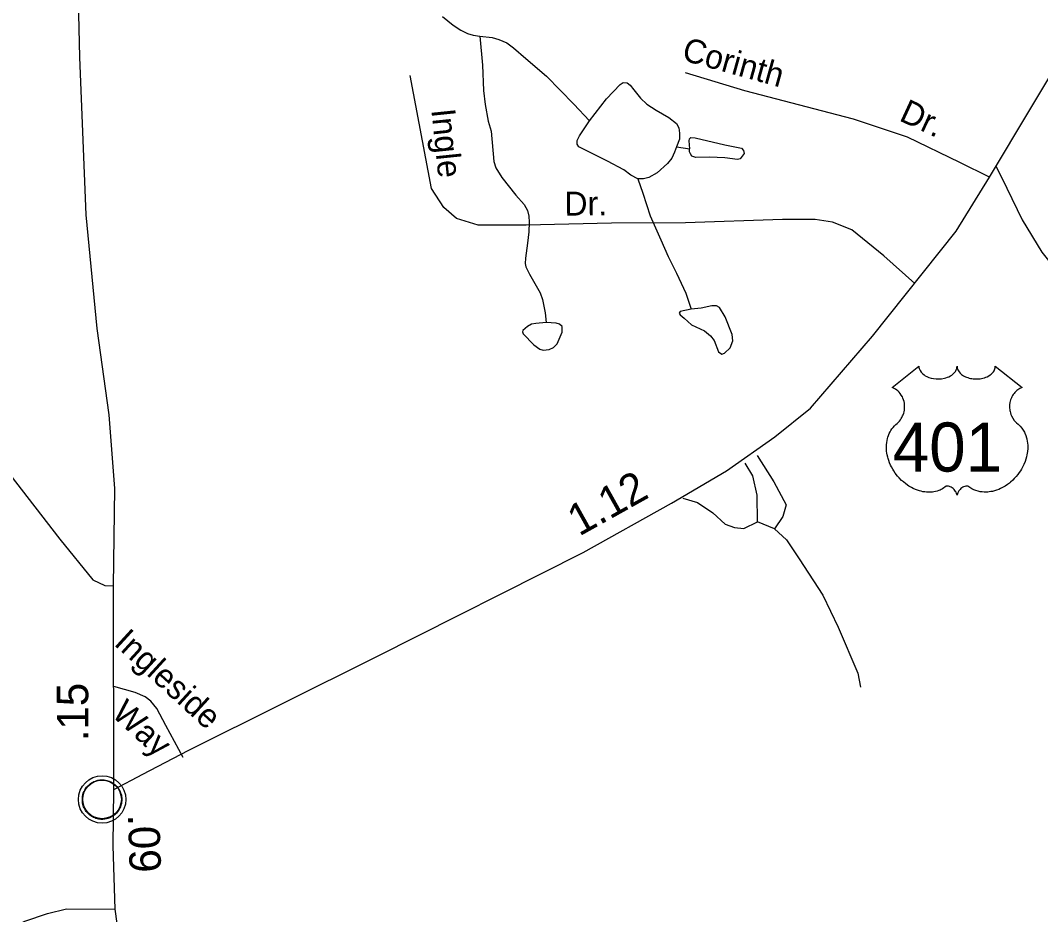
# Model space of a CAD drawing. Extents: x 2126262 to 2293712, y 749403 to 919119.
# Drawn here: x 2207430 to 2211487, y 883288 to 886843 of the extents above; entities that cross this region are included whole.
import ezdxf

# ---------------------------------------------------------------- set-up
doc = ezdxf.new("R2010")
doc.units = 0
for name, color, linetype in [('Exist Civil Demographics Community CELL', 7, 'Continuous'), ('Exist Hydrographic Misc Water Feature', 7, 'Continuous'), ('Exist Road Non-System Type 51', 7, 'Continuous'), ('Exist Road Non-System Type 51 Label', 7, 'Continuous'), ('Exist Road Primary NC Attributed', 7, 'Continuous'), ('Exist Road Primary NC Service Mileage Hundredths English Label', 7, 'Continuous'), ('Exist Road Primary US Attributed', 7, 'Continuous'), ('Exist Road Primary US Mileage Hundredths English Label', 7, 'Continuous'), ('Exist Road Primary US Shield CELL', 7, 'Continuous'), ('Exist Road Primary US Shield Number Label', 7, 'Continuous'), ('Exist Road Secondary Type 51 Attributed', 7, 'Continuous')]:
    doc.layers.add(name, color=color, linetype=linetype)

msp = doc.modelspace()

# ---------------------------------------------------------------- linework, layer by layer
at = {"layer": 'Exist Civil Demographics Community CELL'}
msp.add_lwpolyline([(2207677.5, 883758.4), (2207678.5, 883763.9), (2207680.3, 883770.5), (2207683.2, 883777.7), (2207686.1, 883783.4), (2207689.4, 883789.2), (2207693.2, 883794.3), (2207697.2, 883798.7), (2207701.8, 883803.3), (2207707.3, 883807.9), (2207712.7, 883811.5), (2207717.6, 883814.4), (2207722.7, 883816.8), (2207728.1, 883819.1), (2207733.7, 883821), (2207738.1, 883822.1), (2207742.9, 883822.8), (2207747, 883823.6), (2207753.4, 883823.8), (2207757.9, 883823.7), (2207763.5, 883823.5), (2207768.4, 883822.7), (2207773.3, 883821.7), (2207778.3, 883820.3), (2207783.5, 883818.4), (2207790.1, 883815.5), (2207796.4, 883812), (2207801.5, 883808.4), (2207806.6, 883804.4), (2207810, 883801.3), (2207814.1, 883796.9), (2207817.9, 883792.2), (2207821, 883787.6), (2207824.1, 883782.6), (2207826.6, 883777.4), (2207828.6, 883772.4), (2207830.2, 883767.4), (2207831.5, 883762.8), (2207832.6, 883756.8), (2207833.2, 883752.1), (2207833.5, 883746.1), (2207833.3, 883740.3), (2207832.7, 883734.6), (2207831.8, 883729.1), (2207830.1, 883723), (2207828.2, 883717.1), (2207825.9, 883712.1), (2207822.8, 883706.1), (2207819.5, 883700.7), (2207816.1, 883696.1), (2207811.8, 883691.3), (2207806.5, 883686.3), (2207801.5, 883682.2), (2207796.5, 883678.8), (2207792.2, 883676.3), (2207785.4, 883673), (2207778.2, 883670.3), (2207772.3, 883668.9), (2207765.7, 883667.6), (2207761.2, 883667.1), (2207756.8, 883666.8), (2207751.2, 883666.8), (2207746.9, 883667.2), (2207741.3, 883668), (2207735.3, 883669.3), (2207730.7, 883670.6), (2207725.6, 883672.5), (2207721, 883674.4), (2207717.1, 883676.7), (2207710.3, 883680.8), (2207704.7, 883685), (2207699.8, 883689.5), (2207695.3, 883694.4), (2207692.1, 883698.3), (2207689.2, 883702.5), (2207685.1, 883709.6), (2207683.3, 883713.2), (2207681.6, 883717.2), (2207679, 883725.4), (2207677.5, 883732.4), (2207676.8, 883737.6), (2207676.5, 883743.9), (2207676.4, 883748.6), (2207677, 883755.1)], close=True, dxfattribs=at)
for centre, radius in [((2207755.1, 883745.9), 94.3), ((2207754.8, 883746.2), 76.7)]:
    msp.add_circle(centre, radius, dxfattribs=at)
at = {"layer": 'Exist Hydrographic Misc Water Feature'}
msp.add_line((2210039, 886339.6), (2210092.6, 886331.9), dxfattribs=at)
for points in [[(2209109.1, 886858.6), (2209150.7, 886823.6), (2209181.3, 886803.9), (2209207.6, 886790.7), (2209230.6, 886784.2), (2209257.9, 886779.8)], [(2209257.9, 886779.8), (2209267.8, 886664.8), (2209272.2, 886564), (2209278.7, 886508.2), (2209290.8, 886442.5), (2209301.7, 886402), (2209312.6, 886281.3), (2209321.4, 886257.2), (2209344.4, 886217.8), (2209400.2, 886147.7), (2209434.1, 886111.5), (2209446.2, 886087.4), (2209452.7, 886064.4), (2209453.8, 886040.3), (2209451.7, 886002), (2209446.2, 885957.1), (2209438.5, 885897.7), (2209437.4, 885876.8), (2209439.6, 885862.6), (2209454.9, 885834.1), (2209497.6, 885759.7), (2209506.4, 885733.4), (2209517.3, 885679.7), (2209521.7, 885642.5)], [(2209257.9, 886779.8), (2209306.1, 886774.9), (2209333.4, 886767.2), (2209365.2, 886753), (2209391.5, 886734.3), (2209439.6, 886691.6), (2209522.8, 886620.5), (2209631.2, 886509.8), (2209693.5, 886443)], [(2209693.5, 886443), (2209761, 886531.2), (2209815.7, 886588.1), (2209827.7, 886595.8), (2209843, 886594.7), (2209855.1, 886584.9), (2209870.4, 886567.3), (2209896.7, 886533.4), (2209921.9, 886510.4), (2209959.1, 886486.3), (2210009.4, 886456.7), (2210039, 886432.6), (2210048.8, 886416.2), (2210051, 886394.3), (2210051, 886371.3), (2210039, 886339.6)], [(2209885.7, 886213.6), (2209857.3, 886227.8), (2209829.9, 886248.7), (2209765.3, 886282.6), (2209688.7, 886322), (2209651.5, 886339.6), (2209643.8, 886350.5), (2209643.8, 886364.7), (2209653.7, 886384.5), (2209693.5, 886443)], [(2210039, 886339.6), (2210031.3, 886318.7), (2210020.4, 886294.7), (2210003.9, 886273.8), (2209962.4, 886236.6), (2209929.5, 886218), (2209907.6, 886213.6), (2209885.7, 886213.6)], [(2210092.6, 886331.9), (2210090.1, 886363.6), (2210091.2, 886372.4), (2210096.6, 886376.8), (2210113.1, 886375.7), (2210231.3, 886348.3), (2210298, 886335.2), (2210305.7, 886325.3), (2210307.9, 886313.3), (2210292.6, 886292.5), (2210282.7, 886289.2), (2210231.3, 886296.8), (2210171.1, 886299), (2210116.3, 886297.9), (2210101, 886303.4), (2210094.5, 886312.2), (2210091.2, 886319.8), (2210091.2, 886329.7)], [(2209885.7, 886213.6), (2209905.1, 886156), (2209934.7, 886066.2), (2209977.3, 885970.9), (2210006.9, 885904.1), (2210039.7, 885838.4), (2210075.9, 885757.9), (2210097.7, 885694.4)]]:
    msp.add_lwpolyline(points, dxfattribs=at)
for points in [[(2210097.7, 885694.4), (2210054, 885685.7), (2210050.7, 885679.1), (2210054, 885672.5), (2210069.3, 885659.4), (2210098.8, 885633.1), (2210150.3, 885609), (2210174.4, 885589.3), (2210189.7, 885570.7), (2210206.1, 885524.7), (2210219.2, 885515.9), (2210230.2, 885520.3), (2210253.2, 885541.1), (2210263, 885569.6), (2210260.8, 885593.7), (2210233.5, 885664.8), (2210210.5, 885701), (2210198.4, 885707.6), (2210179.8, 885708.6), (2210137.1, 885698.8)], [(2209521.7, 885642.5), (2209480.1, 885638.1), (2209462.6, 885634.8), (2209447.3, 885626.1), (2209428.7, 885610.7), (2209427.6, 885604.2), (2209429.8, 885596.5), (2209471.4, 885552.7), (2209496.5, 885535.2), (2209509.7, 885531.9), (2209532.6, 885534.1), (2209550.2, 885542.8), (2209564.4, 885557.1), (2209584.1, 885603.1), (2209584.1, 885626.1), (2209574.2, 885634.8), (2209561.1, 885639.2)]]:
    msp.add_lwpolyline(points, close=True, dxfattribs=at)
at = {"layer": 'Exist Road Non-System Type 51'}
msp.add_line((2210428.7, 884821), (2210361.7, 884848.9), dxfattribs=at)
for points in [[(2210987.5, 885796.7), (2210863.7, 885907.4), (2210736.8, 886010.6), (2210660.1, 886041.3), (2210590.4, 886051.1), (2210460.7, 886051.1), (2210075.6, 886038.6), (2209781.4, 886037.2), (2209441.1, 886028.8), (2209250.8, 886028.8), (2209164.4, 886055.3), (2209114.2, 886098.6), (2209065.4, 886173.9), (2208980.5, 886623.5)], [(2211284.5, 886219.6), (2211166.1, 886278.3), (2210958.3, 886378.8), (2210743.1, 886449.6), (2210310.8, 886562.6), (2210075.1, 886633.8)], [(2211309.6, 886264.3), (2211353, 886176), (2211414.3, 886050.4), (2211492.4, 885922), (2211529.7, 885875.5), (2211646.8, 885788.9), (2211850.4, 885659.1), (2212045.2, 885519), (2212114.9, 885452), (2212193, 885343.1), (2212254.4, 885241.3), (2212335.3, 885129.6), (2212388, 885018.8), (2212500.9, 884692.2), (2212547.4, 884602.8)], [(2210361.7, 884848.9), (2210360.4, 884955), (2210343.6, 885031.8), (2210313, 885082.8)], [(2210360.4, 885113.5), (2210425.9, 885008), (2210476.1, 884917.3), (2210462.2, 884871.3), (2210428.7, 884821)], [(2210064.8, 884943.2), (2210123.3, 884925.7), (2210183.3, 884885.2), (2210233.5, 884840.6), (2210269.7, 884826.6), (2210307.4, 884822.4), (2210361.7, 884848.9)], [(2210428.7, 884821), (2210477.5, 884777.8), (2210527.7, 884702.4), (2210620.9, 884557.9), (2210682.2, 884430.9), (2210760.3, 884248.1), (2210771.5, 884192.3)], [(2208077.9, 883912.8), (2208007.9, 884039.7), (2207973.1, 884106.9), (2207948.2, 884136.8), (2207925.8, 884154.2), (2207885.9, 884171.7), (2207802, 884194.6)]]:
    msp.add_lwpolyline(points, dxfattribs=at)
at = {"layer": 'Exist Road Primary NC Attributed'}
msp.add_line((2207802.3, 883785.5), (2207801, 884595.2), dxfattribs=at)
msp.add_lwpolyline([(2207801, 884595.2), (2207805.6, 884982.4), (2207783.3, 885275.4), (2207736, 885617.4), (2207691.4, 886069.7), (2207666.3, 886696.1), (2207652.5, 887322.8), (2207644.1, 888060.3), (2207641.3, 888520.9), (2207646.8, 889074.3), (2207656.6, 889603.3), (2207662.2, 890044.6), (2207685.9, 890582.4), (2207699.8, 891111.5), (2207704, 891263.6), (2207706.8, 891472.7), (2207705.5, 891530.3)], dxfattribs=at)
at = {"layer": 'Exist Road Primary US Attributed'}
for points in [[(2207802.3, 883785.5), (2207916.4, 883846.5), (2208096.7, 883939.9), (2208848.3, 884314.5), (2209668.2, 884727.6), (2210019.3, 884923.8), (2210238.1, 885052.7), (2210430, 885187.6), (2210572.7, 885301.7), (2210819.1, 885587.1), (2211151.2, 886004.7), (2211284.5, 886219.6), (2211613.3, 886768.4), (2211893.1, 887273.2), (2212027.9, 887623.4)], [(2207806.6, 883309.9), (2207799, 883561.2), (2207802.3, 883785.5)], [(2207841.5, 883062.2), (2207806.6, 883309.9)]]:
    msp.add_lwpolyline(points, dxfattribs=at)
at = {"layer": 'Exist Road Primary US Shield CELL'}
msp.add_lwpolyline([(2211003.3, 885468), (2211003.5, 885463.6), (2211004.6, 885458.4), (2211005.4, 885455.7), (2211007.9, 885450.6), (2211011.9, 885444.5), (2211017.5, 885438.5), (2211023.8, 885433.3), (2211028.1, 885430.5), (2211035.4, 885426.6), (2211043.6, 885423.2), (2211052.7, 885420.5), (2211062.1, 885418.7), (2211072.3, 885417.5), (2211082.4, 885417.3), (2211093.4, 885418.2), (2211105.4, 885420.5), (2211111, 885421.9), (2211117.2, 885424.1), (2211123, 885426.4), (2211129.3, 885429.8), (2211134.4, 885433.1), (2211138.4, 885436), (2211144, 885441.4), (2211148.5, 885447), (2211150.4, 885450.1), (2211152, 885453.1), (2211154.3, 885459.5), (2211154.9, 885462.4), (2211155.3, 885468.2), (2211155.7, 885463.3), (2211156.2, 885460.2), (2211157, 885457.2), (2211158.3, 885454), (2211160.5, 885449.5), (2211163.1, 885445.7), (2211167.8, 885440.1), (2211170.7, 885437.4), (2211173.4, 885435.2), (2211180.7, 885430.2), (2211189.1, 885425.9), (2211193.3, 885424.1), (2211197.5, 885422.6), (2211202.9, 885421), (2211208.5, 885419.7), (2211214, 885418.7), (2211219.7, 885417.9), (2211225.5, 885417.5), (2211230.2, 885417.3), (2211235.9, 885417.4), (2211241.3, 885417.7), (2211246.7, 885418.3), (2211252.8, 885419.3), (2211257.6, 885420.4), (2211264, 885422.1), (2211269.8, 885424.2), (2211274.8, 885426.4), (2211281.4, 885429.8), (2211286.8, 885433.2), (2211290.7, 885436.3), (2211295.3, 885440.6), (2211299.7, 885445.7), (2211302.3, 885449.4), (2211304.1, 885453.2), (2211305.8, 885457.2), (2211306.8, 885461.5), (2211307.3, 885465.2), (2211307.4, 885468.4), (2211413.7, 885383.7), (2211411.2, 885382.7), (2211405.4, 885379.9), (2211400.9, 885377.2), (2211393.5, 885372.1), (2211390.4, 885369.2), (2211387.3, 885366.3), (2211384.4, 885363.1), (2211381.8, 885360.2), (2211378.8, 885355.9), (2211376, 885351.6), (2211373.3, 885346.9), (2211371.3, 885342.9), (2211368.1, 885334.3), (2211366.5, 885328.9), (2211365.5, 885324.3), (2211364.2, 885314.8), (2211363.9, 885310.3), (2211363.9, 885305.9), (2211364.2, 885301.2), (2211364.6, 885296.6), (2211365.4, 885291.9), (2211366.2, 885287.8), (2211367.5, 885282.7), (2211369.4, 885276.8), (2211371.7, 885271.1), (2211376.6, 885261.8), (2211382.8, 885252.4), (2211387.3, 885247.2), (2211391.7, 885242.6), (2211398.2, 885237.1), (2211401.8, 885234), (2211405.8, 885229.9), (2211412.5, 885222.2), (2211415.2, 885218.5), (2211417.9, 885214.4), (2211420.4, 885210.2), (2211422.9, 885205.7), (2211425, 885201.7), (2211428.7, 885192.6), (2211431.4, 885183.8), (2211432.7, 885179.1), (2211434.6, 885168.7), (2211435.4, 885163.6), (2211436.2, 885153.4), (2211436.3, 885141.1), (2211435.3, 885129.4), (2211433.1, 885115.8), (2211431.3, 885107.6), (2211428.5, 885098.1), (2211425.8, 885089.9), (2211420.9, 885077.8), (2211416.6, 885069), (2211411.1, 885058.7), (2211407.2, 885052.5), (2211402.8, 885045.8), (2211397.2, 885038.2), (2211390.7, 885030), (2211382.8, 885021.4), (2211376.5, 885015), (2211368.2, 885007.6), (2211363.2, 885003.5), (2211356, 884998.1), (2211346.2, 884991.6), (2211336.5, 884986), (2211328.3, 884981.8), (2211321, 884978.6), (2211311.6, 884975), (2211295.9, 884970.7), (2211290.2, 884969.5), (2211283.5, 884968.5), (2211277.1, 884967.9), (2211271, 884967.5), (2211262.7, 884967.5), (2211254.5, 884968.1), (2211246.7, 884969.3), (2211238.6, 884971), (2211230.1, 884973.5), (2211222.4, 884976.5), (2211214.6, 884980.3), (2211201.5, 884988.6), (2211197.7, 884990.6), (2211195.5, 884991.2), (2211190.5, 884991.4), (2211185.7, 884990.4), (2211180.8, 884988.5), (2211177.8, 884986.9), (2211173.9, 884984.3), (2211170.9, 884981.9), (2211167.3, 884978.5), (2211164.8, 884975.6), (2211162.8, 884973.3), (2211159.1, 884967.5), (2211157.8, 884964.7), (2211156.4, 884961.2), (2211155.2, 884955.9), (2211153.6, 884962.5), (2211151.6, 884966.9), (2211149.3, 884970.7), (2211147, 884974), (2211143.3, 884978.3), (2211140, 884981.5), (2211135.9, 884984.8), (2211131.7, 884987.3), (2211128.3, 884989.1), (2211125.1, 884990.3), (2211121.3, 884991.2), (2211118.2, 884991.5), (2211115.6, 884991.4), (2211112, 884990.6), (2211107.2, 884987.2), (2211102.7, 884984), (2211097.7, 884980.9), (2211091.8, 884977.8), (2211087.5, 884975.8), (2211082.3, 884973.8), (2211076.3, 884971.8), (2211069.8, 884970.1), (2211063.1, 884968.8), (2211057.2, 884967.8), (2211050.8, 884967.3), (2211045.1, 884967.1), (2211039.2, 884967.1), (2211033.6, 884967.6), (2211027.1, 884968.1), (2211019.1, 884969.3), (2211012.4, 884970.8), (2211005.4, 884972.7), (2210998.2, 884975), (2210990.5, 884977.9), (2210980.8, 884982.1), (2210974.1, 884985.6), (2210963.5, 884991.7), (2210951, 885000.3), (2210941.7, 885007.9), (2210934.8, 885014.1), (2210924.7, 885024.4), (2210918.7, 885031.1), (2210909.4, 885043.2), (2210903.5, 885051.9), (2210899.6, 885058.3), (2210894, 885068.6), (2210890.8, 885075.1), (2210886.8, 885084.5), (2210883.7, 885093.1), (2210881, 885101.3), (2210879.6, 885106.5), (2210877.6, 885115.6), (2210876.4, 885122.1), (2210875.2, 885130.9), (2210874.5, 885140.3), (2210874.4, 885148.9), (2210874.6, 885156), (2210875.4, 885164.4), (2210876.9, 885173.2), (2210878.5, 885180.8), (2210880.1, 885186.3), (2210882.3, 885193), (2210885.3, 885200.3), (2210888.8, 885207.3), (2210892.2, 885213.2), (2210896.4, 885219.5), (2210900.5, 885224.8), (2210906, 885230.7), (2210911.6, 885236.1), (2210916.8, 885240.3), (2210923, 885246.3), (2210926.2, 885250), (2210930, 885255.1), (2210933.1, 885259.8), (2210935.5, 885264), (2210938.8, 885270.2), (2210940.7, 885274.8), (2210943.2, 885282), (2210944.4, 885287), (2210945.6, 885293.5), (2210946.5, 885299.6), (2210946.8, 885307.2), (2210946.6, 885313.5), (2210945.8, 885320.8), (2210944.4, 885327.8), (2210942.7, 885334), (2210940.1, 885341), (2210937.7, 885346.2), (2210933.6, 885353.2), (2210929.1, 885359.6), (2210924.4, 885364.9), (2210919.7, 885369.6), (2210915.2, 885373.1), (2210910.9, 885376.2), (2210905.5, 885379.5), (2210900.3, 885382), (2210897, 885383.4)], close=True, dxfattribs=at)
at = {"layer": 'Exist Road Secondary Type 51 Attributed'}
for points in [[(2207388.5, 885037.7), (2207587.2, 884780.2), (2207718.3, 884618.3), (2207766.4, 884596.7), (2207801, 884595.2)], [(2205632.4, 882356.2), (2205790.7, 882548.2), (2205886.6, 882644.2), (2205982.6, 882723.3), (2206092.9, 882792), (2206162.9, 882827.1), (2206291.3, 882872.4), (2206498.8, 882929.5), (2206850.3, 883024.2), (2207113.6, 883113.7), (2207331.5, 883207.1), (2207448.2, 883261.5), (2207537.7, 883292.7), (2207612.9, 883310.8), (2207806.6, 883309.9)]]:
    msp.add_lwpolyline(points, dxfattribs=at)

# ---------------------------------------------------------------- texts
at = {"layer": 'Exist Road Non-System Type 51 Label'}
for s, rotation, p in [('Corinth', 344.461, (2210056.4, 886686)), ('Dr.', 335.2029, (2210920.9, 886446.3)), ('Ingle', 275.9002, (2209064.3, 886487.2)), ('Dr.', 0.6909, (2209594.3, 886066.4)), ('Ingleside', 317.5413, (2207798.5, 884362.2)), ('Way', 317.5413, (2207788.7, 884080.4))]:
    msp.add_text(s, height=95, rotation=rotation, dxfattribs=at).set_placement(p)
at = {"layer": 'Exist Road Primary NC Service Mileage Hundredths English Label'}
msp.add_text('.15', height=125, rotation=90.0899, dxfattribs=at).set_placement((2207700.2, 883977.1))
at = {"layer": 'Exist Road Primary US Mileage Hundredths English Label'}
for s, rotation, p in [('1.12', 29.1995, (2209652.1, 884790.2)), ('.09', 271.7427, (2207857.8, 883685.5))]:
    msp.add_text(s, height=125, rotation=rotation, dxfattribs=at).set_placement(p)
at = {"layer": 'Exist Road Primary US Shield Number Label'}
msp.add_text('401', height=195, dxfattribs=at).set_placement((2210899.4, 885049.3))

doc.saveas('drawing.dxf')
